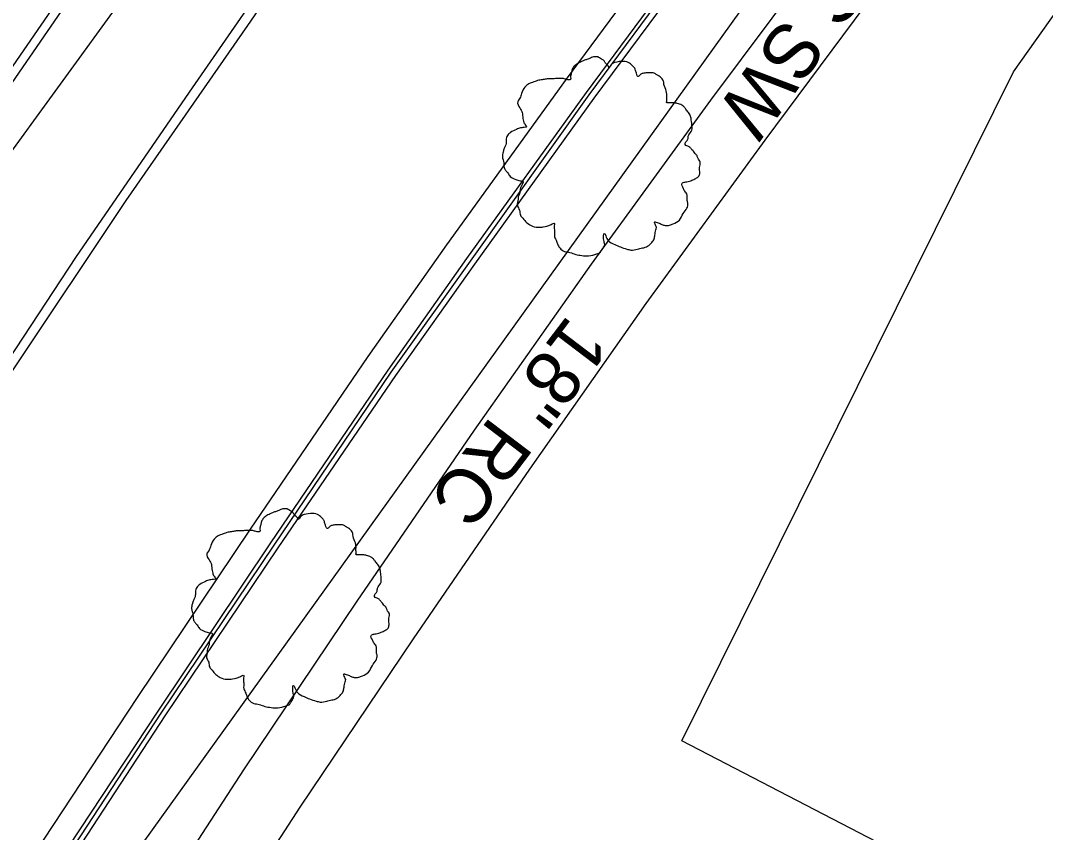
# Model space of a CAD drawing. Extents: x 2004847 to 2009016, y 1134161 to 1140101.
# Drawn here: x 2007979 to 2008054.1, y 1139162.8 to 1139222.4 of the extents above; entities that cross this region are included whole.
import ezdxf

# ---------------------------------------------------------------- set-up
doc = ezdxf.new("R2010")
doc.units = 0
for name, color, linetype in [('RD_EX_Conc', 7, 'Continuous'), ('RD_EX_Curb', 7, 'Continuous'), ('RD_EX_DR_Pipe', 7, 'Continuous'), ('RD_EX_DR_Pipe_txCode', 7, 'Continuous'), ('RD_EX_Fence_ChLk', 7, 'Continuous'), ('RD_EX_Pavement_Markings', 7, 'Continuous'), ('RD_EX_Road', 7, 'Continuous'), ('RD_EX_UT', 7, 'Continuous'), ('RD_EX_VEG', 7, 'Continuous'), ('RD_Sketch3', 7, 'Continuous')]:
    doc.layers.add(name, color=color, linetype=linetype)

msp = doc.modelspace()

# ---------------------------------------------------------------- linework, layer by layer
at = {"layer": 'RD_EX_Conc'}
for points in [[(2008148.334, 1139325.773), (2008146.147, 1139326.028), (2008142.254, 1139326.126), (2008138.948, 1139325.795), (2008135.454, 1139325.212), (2008132.651, 1139324.37), (2008127.96, 1139322.305), (2008123.53, 1139319.459), (2008120.346, 1139316.872), (2008108.014, 1139305.559), (2008107.033, 1139304.664), (2008103.538, 1139307.804), (2008099.589, 1139308.513), (2008097.393, 1139299.08), (2008096.213, 1139296.878), (2008087.095, 1139285.232), (2008078.097, 1139273.636), (2008069.195, 1139261.651), (2008060.352, 1139249.657), (2008051.451, 1139237.66), (2008042.507, 1139225.659), (2008033.547, 1139213.578), (2008024.836, 1139201.609), (2008016.296, 1139189.467)], [(2008095.854, 1139315.462), (2008096.644, 1139315.027), (2008095.017, 1139309.563), (2008092.416, 1139299.949), (2008083.259, 1139288.253), (2008074.179, 1139276.59), (2008065.266, 1139264.589), (2008056.406, 1139252.573), (2008047.496, 1139240.563), (2008038.549, 1139228.559), (2008029.573, 1139216.516), (2008020.826, 1139204.497), (2008012.258, 1139192.316)], [(2008012.258, 1139192.316), (2008003.651, 1139179.799), (2007995.336, 1139167.43), (2007987.157, 1139154.821), (2007979.201, 1139142.322), (2007971.095, 1139129.729), (2007962.904, 1139117.197), (2007954.856, 1139104.534), (2007946.938, 1139091.958), (2007939.166, 1139079.213), (2007931.58, 1139066.441), (2007923.915, 1139053.39), (2007916.339, 1139040.676), (2007908.934, 1139027.568), (2007901.347, 1139014.745), (2007894.028, 1139001.836), (2007886.768, 1138988.672), (2007879.687, 1138975.615), (2007872.659, 1138962.368), (2007865.778, 1138949.249), (2007860.038, 1138937.972)], [(2008016.296, 1139189.467), (2008007.766, 1139177.029), (2007999.476, 1139164.697), (2007991.297, 1139152.062), (2007983.392, 1139139.642), (2007975.292, 1139127.057), (2007967.109, 1139114.537), (2007959.059, 1139101.871), (2007951.178, 1139089.355), (2007943.426, 1139076.643), (2007935.879, 1139063.936), (2007928.171, 1139050.827), (2007920.647, 1139038.202), (2007913.233, 1139025.065), (2007905.673, 1139012.288), (2007898.395, 1138999.453), (2007891.121, 1138986.277), (2007884.076, 1138973.288), (2007877.05, 1138960.043), (2007870.213, 1138947.011), (2007864.473, 1138935.734)]]:
    msp.add_lwpolyline(points, dxfattribs=at)
at = {"layer": 'RD_EX_Curb'}
for points in [[(2008095.121, 1139315.439), (2008093.655, 1139313.546), (2008087.322, 1139305.401), (2008081.368, 1139297.926), (2008073.717, 1139288.241), (2008064.716, 1139276.34), (2008055.848, 1139264.469), (2008047.106, 1139252.636), (2008038.147, 1139240.624), (2008029.342, 1139228.657), (2008020.662, 1139216.916), (2008011.947, 1139204.724), (2008006.139, 1139196.565)], [(2008095.422, 1139315.142), (2008093.961, 1139313.308), (2008087.633, 1139305.159), (2008087.404, 1139304.924), (2008082.011, 1139297.957), (2008081.787, 1139297.6), (2008074.085, 1139287.966), (2008065.108, 1139276.047), (2008056.194, 1139264.214), (2008047.454, 1139252.385), (2008038.51, 1139240.362), (2008029.707, 1139228.398), (2008021.026, 1139216.666), (2008012.276, 1139204.498), (2008006.493, 1139196.321)], [(2008081.452, 1139298.399), (2008073.526, 1139288.385), (2008064.477, 1139276.519), (2008055.603, 1139264.65), (2008046.859, 1139252.814), (2008037.948, 1139240.767), (2008029.128, 1139228.81), (2008020.445, 1139217.064), (2008011.686, 1139204.903), (2008005.917, 1139196.717)], [(2008005.917, 1139196.717), (2007997.326, 1139184.064), (2007989.057, 1139171.739), (2007980.855, 1139159.289), (2007979.257, 1139156.758)], [(2008006.139, 1139196.565), (2007997.562, 1139183.907), (2007989.294, 1139171.584), (2007981.119, 1139159.117)], [(2008006.493, 1139196.321), (2007997.854, 1139183.712), (2007989.587, 1139171.391), (2007981.43, 1139158.913)]]:
    msp.add_lwpolyline(points, dxfattribs=at)
at = {"layer": 'RD_EX_DR_Pipe'}
msp.add_line((2008084.118, 1139296.004), (2007979.208, 1139149.885), dxfattribs=at)
at = {"layer": 'RD_EX_Fence_ChLk'}
msp.add_line((2008056.754, 1139154.381), (2008027.453, 1139169.562), dxfattribs=at)
msp.add_lwpolyline([(2008027.453, 1139169.562), (2008051.765, 1139218.578), (2008089.436, 1139271.694), (2008113.519, 1139303.511), (2008125.319, 1139314.26), (2008137.726, 1139318.511), (2008152.414, 1139317.595), (2008171.939, 1139307.846)], dxfattribs=at)
at = {"layer": 'RD_EX_Pavement_Markings'}
for points in [[(2007973.46, 1139210.655), (2007982.277, 1139223.436), (2007990.805, 1139235.776), (2007999.38, 1139248.084), (2008008.077, 1139260.305), (2008016.792, 1139272.514), (2008025.631, 1139284.632), (2008034.555, 1139296.689), (2008043.504, 1139308.727), (2008052.616, 1139320.643), (2008061.763, 1139332.531), (2008070.973, 1139344.371), (2008080.361, 1139356.07), (2008089.766, 1139367.755), (2008099.319, 1139379.319), (2008108.891, 1139390.868), (2008118.51, 1139402.378), (2008128.293, 1139413.749), (2008138.102, 1139425.097), (2008148.009, 1139436.36), (2008157.99, 1139447.557), (2008167.912, 1139458.51)], [(2007983.117, 1139205.05), (2007991.608, 1139217.416), (2008000.13, 1139229.759), (2008008.701, 1139242.07), (2008017.442, 1139254.259), (2008026.215, 1139266.426), (2008035.082, 1139278.525), (2008044.048, 1139290.551), (2008053.027, 1139302.566), (2008062.147, 1139314.476), (2008071.336, 1139326.331), (2008080.586, 1139338.14), (2008089.964, 1139349.847), (2008099.347, 1139361.549), (2008108.818, 1139373.181), (2008118.376, 1139384.741), (2008127.973, 1139396.27), (2008137.711, 1139407.68), (2008147.479, 1139419.063), (2008157.384, 1139430.327), (2008167.413, 1139441.482), (2008175.358, 1139450.343)], [(2008152.688, 1139442.67), (2008142.399, 1139431.027), (2008132.524, 1139419.736), (2008122.729, 1139408.376), (2008113.037, 1139396.927), (2008103.425, 1139385.411), (2008093.915, 1139373.812), (2008084.443, 1139362.18), (2008075.066, 1139350.473), (2008065.733, 1139338.73), (2008056.536, 1139326.88), (2008047.417, 1139314.97), (2008038.37, 1139303.006), (2008029.446, 1139290.949), (2008020.584, 1139278.847), (2008011.821, 1139266.673), (2008003.113, 1139254.459), (2007994.46, 1139242.207), (2007985.902, 1139229.887), (2007977.391, 1139217.536)], [(2008162.04, 1139434.549), (2008152.056, 1139423.193), (2008142.174, 1139411.908), (2008132.473, 1139400.468), (2008122.812, 1139388.994), (2008113.246, 1139377.44), (2008103.727, 1139365.847), (2008094.337, 1139354.15), (2008084.947, 1139342.453), (2008075.651, 1139330.68), (2008066.437, 1139318.844), (2008057.223, 1139307.007), (2008048.217, 1139295.012), (2008039.241, 1139282.993), (2008030.347, 1139270.915), (2008021.587, 1139258.739), (2008012.826, 1139246.563), (2008004.131, 1139234.34), (2007995.638, 1139221.976), (2007986.725, 1139209.149)], [(2007986.725, 1139209.149), (2007978.402, 1139196.67), (2007970.159, 1139184.138), (2007961.961, 1139171.577), (2007953.796, 1139158.993), (2007945.771, 1139146.32), (2007937.747, 1139133.647), (2007929.91, 1139120.857), (2007922.124, 1139108.037), (2007914.381, 1139095.189), (2007906.86, 1139082.211), (2007899.34, 1139069.233), (2007891.954, 1139056.177), (2007884.577, 1139043.116), (2007877.351, 1139029.971), (2007870.184, 1139016.794), (2007863.132, 1139003.555), (2007856.118, 1138990.296), (2007849.256, 1138976.958), (2007842.455, 1138963.588), (2007835.737, 1138950.177)], [(2007831.323, 1138942.803), (2007838.008, 1138956.231), (2007844.727, 1138969.642), (2007851.637, 1138982.956), (2007858.546, 1138996.27), (2007865.517, 1139009.552), (2007872.675, 1139022.734), (2007879.833, 1139035.916), (2007887.173, 1139048.997), (2007894.569, 1139062.047), (2007901.965, 1139075.097), (2007909.482, 1139088.077), (2007917.07, 1139101.016), (2007924.766, 1139113.892), (2007932.638, 1139126.66), (2007940.526, 1139139.418), (2007948.573, 1139152.078), (2007956.668, 1139164.706), (2007964.824, 1139177.294), (2007973.078, 1139189.819), (2007983.117, 1139205.05)]]:
    msp.add_lwpolyline(points, dxfattribs=at)
at = {"layer": 'RD_EX_Road'}
for points in [[(2008093.585, 1139316.962), (2008091.927, 1139314.891), (2008085.636, 1139306.713), (2008079.625, 1139299.283), (2008071.966, 1139289.556), (2008062.981, 1139277.636), (2008054.099, 1139265.757), (2008045.342, 1139253.905), (2008036.475, 1139241.826), (2008027.689, 1139229.834), (2008018.989, 1139218.064), (2008010.23, 1139205.903), (2008004.457, 1139197.72)], [(2008004.457, 1139197.72), (2007995.838, 1139185.057), (2007987.563, 1139172.722), (2007979.344, 1139160.275)]]:
    msp.add_lwpolyline(points, dxfattribs=at)
at = {"layer": 'RD_EX_UT'}
msp.add_line((2007967.462, 1139197.802), (2008044.584, 1139303.821), dxfattribs=at)
at = {"layer": 'RD_EX_VEG'}
for points in [[(2008021.387, 1139219.672), (2008021.087, 1139219.697), (2008020.763, 1139219.597), (2008020.513, 1139219.497), (2008020.288, 1139219.422), (2008020.063, 1139219.322), (2008019.763, 1139219.147), (2008019.538, 1139218.947), (2008019.413, 1139218.697), (2008019.363, 1139218.472), (2008019.313, 1139218.197), (2008019.313, 1139218.022), (2008019.188, 1139217.997), (2008019.038, 1139218.022), (2008018.788, 1139218.097), (2008018.538, 1139218.097), (2008018.289, 1139218.097), (2008017.939, 1139218.072), (2008017.589, 1139218.072), (2008017.314, 1139218.022), (2008016.989, 1139217.972), (2008016.614, 1139217.847), (2008016.264, 1139217.722), (2008015.965, 1139217.472), (2008015.715, 1139216.998), (2008015.59, 1139216.648), (2008015.44, 1139216.398), (2008015.59, 1139215.948), (2008015.765, 1139215.598), (2008015.79, 1139215.398), (2008015.865, 1139214.974), (2008015.965, 1139214.749), (2008016.09, 1139214.549), (2008016.015, 1139214.524), (2008015.64, 1139214.474), (2008015.34, 1139214.374), (2008014.915, 1139214.149), (2008014.69, 1139213.924), (2008014.59, 1139213.599), (2008014.565, 1139213.249), (2008014.465, 1139213.049), (2008014.39, 1139212.775), (2008014.365, 1139212.7), (2008014.315, 1139212.375), (2008014.415, 1139211.925), (2008014.44, 1139211.575), (2008014.565, 1139211.35), (2008014.715, 1139211.175), (2008014.89, 1139210.925), (2008015.29, 1139210.7), (2008015.615, 1139210.6), (2008015.815, 1139210.576), (2008015.64, 1139210.076), (2008015.59, 1139209.726), (2008015.465, 1139209.326), (2008015.465, 1139209.251), (2008015.415, 1139208.776), (2008015.565, 1139208.451), (2008015.64, 1139208.077), (2008015.815, 1139207.852), (2008016.09, 1139207.552), (2008016.414, 1139207.327), (2008016.914, 1139207.202), (2008017.314, 1139207.227), (2008017.889, 1139207.402), (2008018.139, 1139207.477), (2008018.114, 1139207.302), (2008018.139, 1139206.927), (2008018.139, 1139206.502), (2008018.289, 1139206.177), (2008018.389, 1139205.903), (2008018.538, 1139205.653), (2008018.863, 1139205.428), (2008019.263, 1139205.353), (2008019.688, 1139205.203), (2008020.138, 1139205.128), (2008020.638, 1139205.103), (2008021.237, 1139205.253), (2008021.512, 1139205.378), (2008021.612, 1139205.553), (2008021.812, 1139205.928), (2008021.762, 1139206.152), (2008021.787, 1139206.752), (2008021.887, 1139206.577), (2008022.062, 1139206.227), (2008022.562, 1139205.928), (2008022.962, 1139205.753), (2008023.436, 1139205.603), (2008023.736, 1139205.528), (2008024.211, 1139205.603), (2008024.586, 1139205.678), (2008024.961, 1139205.803), (2008025.261, 1139206.077), (2008025.435, 1139206.352), (2008025.485, 1139206.627), (2008025.56, 1139207.002), (2008025.61, 1139207.177)], [(2008025.61, 1139207.177), (2008025.535, 1139207.352), (2008025.485, 1139207.602), (2008025.56, 1139207.577), (2008025.735, 1139207.527), (2008026.01, 1139207.402), (2008026.235, 1139207.327), (2008026.56, 1139207.352), (2008026.835, 1139207.452), (2008027.285, 1139207.727), (2008027.56, 1139208.202), (2008027.834, 1139208.601), (2008027.909, 1139208.926), (2008027.859, 1139209.151), (2008027.834, 1139209.651), (2008027.634, 1139209.901), (2008027.584, 1139210.026), (2008027.485, 1139210.426), (2008027.56, 1139210.476), (2008027.834, 1139210.526), (2008028.209, 1139210.65), (2008028.484, 1139210.775), (2008028.709, 1139210.95), (2008028.784, 1139211.175), (2008028.759, 1139211.575), (2008028.809, 1139211.975), (2008028.734, 1139212.125), (2008028.634, 1139212.275), (2008028.559, 1139212.475), (2008028.409, 1139212.625), (2008028.309, 1139212.775), (2008028.209, 1139212.874), (2008028.084, 1139213.024), (2008027.909, 1139213.149), (2008027.759, 1139213.199), (2008027.709, 1139213.349), (2008027.859, 1139213.549), (2008027.909, 1139213.649), (2008027.934, 1139213.874), (2008028.159, 1139214.224), (2008028.209, 1139214.624), (2008028.159, 1139215.049), (2008028.109, 1139215.323), (2008027.959, 1139215.598), (2008027.759, 1139215.848), (2008027.634, 1139216.023), (2008027.46, 1139216.148), (2008027.135, 1139216.273), (2008026.885, 1139216.323), (2008026.535, 1139216.323), (2008026.335, 1139216.373), (2008026.36, 1139216.423), (2008026.36, 1139216.573), (2008026.36, 1139216.848), (2008026.285, 1139217.298), (2008026.135, 1139217.797), (2008026.135, 1139217.822), (2008026.035, 1139218.072), (2008025.81, 1139218.272), (2008025.635, 1139218.372), (2008025.435, 1139218.497), (2008025.186, 1139218.522), (2008024.886, 1139218.522), (2008024.611, 1139218.472), (2008024.411, 1139218.372), (2008024.236, 1139218.247), (2008024.161, 1139218.397), (2008024.061, 1139218.697), (2008024.011, 1139218.847), (2008023.861, 1139219.022), (2008023.636, 1139219.222), (2008023.186, 1139219.347), (2008022.562, 1139219.272), (2008022.262, 1139219.072), (2008022.112, 1139218.897), (2008022.062, 1139219.022), (2008021.862, 1139219.222), (2008021.762, 1139219.397), (2008021.587, 1139219.522), (2008021.437, 1139219.622), (2008021.337, 1139219.672)], [(2007998.616, 1139186.541), (2007998.316, 1139186.566), (2007997.991, 1139186.466), (2007997.741, 1139186.366), (2007997.516, 1139186.291), (2007997.291, 1139186.191), (2007996.992, 1139186.016), (2007996.767, 1139185.816), (2007996.642, 1139185.566), (2007996.592, 1139185.341), (2007996.542, 1139185.066), (2007996.542, 1139184.891), (2007996.417, 1139184.866), (2007996.267, 1139184.891), (2007996.017, 1139184.966), (2007995.767, 1139184.966), (2007995.517, 1139184.966), (2007995.167, 1139184.941), (2007994.818, 1139184.941), (2007994.543, 1139184.891), (2007994.218, 1139184.841), (2007993.843, 1139184.716), (2007993.493, 1139184.591), (2007993.193, 1139184.341), (2007992.943, 1139183.867), (2007992.818, 1139183.517), (2007992.668, 1139183.267), (2007992.818, 1139182.817), (2007992.993, 1139182.467), (2007993.018, 1139182.267), (2007993.093, 1139181.843), (2007993.193, 1139181.618), (2007993.318, 1139181.418), (2007993.243, 1139181.393), (2007992.868, 1139181.343), (2007992.569, 1139181.243), (2007992.144, 1139181.018), (2007991.919, 1139180.793), (2007991.819, 1139180.468), (2007991.794, 1139180.118), (2007991.694, 1139179.918), (2007991.619, 1139179.644), (2007991.594, 1139179.569), (2007991.544, 1139179.244), (2007991.644, 1139178.794), (2007991.669, 1139178.444), (2007991.794, 1139178.219), (2007991.944, 1139178.044), (2007992.119, 1139177.794), (2007992.519, 1139177.569), (2007992.843, 1139177.469), (2007993.043, 1139177.445), (2007992.868, 1139176.945), (2007992.818, 1139176.595), (2007992.693, 1139176.195), (2007992.693, 1139176.12), (2007992.644, 1139175.645), (2007992.793, 1139175.32), (2007992.868, 1139174.946), (2007993.043, 1139174.721), (2007993.318, 1139174.421), (2007993.643, 1139174.196), (2007994.143, 1139174.071), (2007994.543, 1139174.096), (2007995.117, 1139174.271), (2007995.367, 1139174.346), (2007995.342, 1139174.171), (2007995.367, 1139173.796), (2007995.367, 1139173.371), (2007995.517, 1139173.046), (2007995.617, 1139172.772), (2007995.767, 1139172.522), (2007996.092, 1139172.297), (2007996.492, 1139172.222), (2007996.917, 1139172.072), (2007997.366, 1139171.997), (2007997.866, 1139171.972), (2007998.466, 1139172.122), (2007998.741, 1139172.247), (2007998.841, 1139172.422), (2007999.041, 1139172.797), (2007998.991, 1139173.021), (2007999.016, 1139173.621), (2007999.116, 1139173.446), (2007999.291, 1139173.096), (2007999.79, 1139172.797), (2008000.19, 1139172.622), (2008000.665, 1139172.472), (2008000.965, 1139172.397), (2008001.44, 1139172.472), (2008001.815, 1139172.547), (2008002.189, 1139172.672), (2008002.489, 1139172.946), (2008002.664, 1139173.221), (2008002.714, 1139173.496), (2008002.789, 1139173.871), (2008002.839, 1139174.046)], [(2008002.839, 1139174.046), (2008002.764, 1139174.221), (2008002.714, 1139174.471), (2008002.789, 1139174.446), (2008002.964, 1139174.396), (2008003.239, 1139174.271), (2008003.464, 1139174.196), (2008003.789, 1139174.221), (2008004.064, 1139174.321), (2008004.513, 1139174.596), (2008004.788, 1139175.071), (2008005.063, 1139175.47), (2008005.138, 1139175.795), (2008005.088, 1139176.02), (2008005.063, 1139176.52), (2008004.863, 1139176.77), (2008004.813, 1139176.895), (2008004.713, 1139177.295), (2008004.788, 1139177.345), (2008005.063, 1139177.395), (2008005.438, 1139177.519), (2008005.713, 1139177.644), (2008005.938, 1139177.819), (2008006.013, 1139178.044), (2008005.988, 1139178.444), (2008006.038, 1139178.844), (2008005.963, 1139178.994), (2008005.863, 1139179.144), (2008005.788, 1139179.344), (2008005.638, 1139179.494), (2008005.538, 1139179.644), (2008005.438, 1139179.743), (2008005.313, 1139179.893), (2008005.138, 1139180.018), (2008004.988, 1139180.068), (2008004.938, 1139180.218), (2008005.088, 1139180.418), (2008005.138, 1139180.518), (2008005.163, 1139180.743), (2008005.388, 1139181.093), (2008005.438, 1139181.493), (2008005.388, 1139181.918), (2008005.338, 1139182.192), (2008005.188, 1139182.467), (2008004.988, 1139182.717), (2008004.863, 1139182.892), (2008004.688, 1139183.017), (2008004.363, 1139183.142), (2008004.113, 1139183.192), (2008003.764, 1139183.192), (2008003.564, 1139183.242), (2008003.589, 1139183.292), (2008003.589, 1139183.442), (2008003.589, 1139183.717), (2008003.514, 1139184.167), (2008003.364, 1139184.666), (2008003.364, 1139184.691), (2008003.264, 1139184.941), (2008003.039, 1139185.141), (2008002.864, 1139185.241), (2008002.664, 1139185.366), (2008002.414, 1139185.391), (2008002.114, 1139185.391), (2008001.839, 1139185.341), (2008001.64, 1139185.241), (2008001.465, 1139185.116), (2008001.39, 1139185.266), (2008001.29, 1139185.566), (2008001.24, 1139185.716), (2008001.09, 1139185.891), (2008000.865, 1139186.091), (2008000.415, 1139186.216), (2007999.79, 1139186.141), (2007999.49, 1139185.941), (2007999.341, 1139185.766), (2007999.291, 1139185.891), (2007999.091, 1139186.091), (2007998.991, 1139186.266), (2007998.816, 1139186.391), (2007998.666, 1139186.491), (2007998.566, 1139186.541)]]:
    msp.add_spline(points, degree=3, dxfattribs=at)

# ---------------------------------------------------------------- texts
at = {"layer": 'RD_EX_DR_Pipe_txCode'}
msp.add_text('18" RC', height=4, rotation=232.75462, dxfattribs=at).set_placement((2008019.159, 1139200.885))
at = {"layer": 'RD_Sketch3'}
msp.add_text('CONC SW', height=4, rotation=234.07806, dxfattribs=at).set_placement((2008045.066, 1139236.672))

doc.saveas('drawing.dxf')
